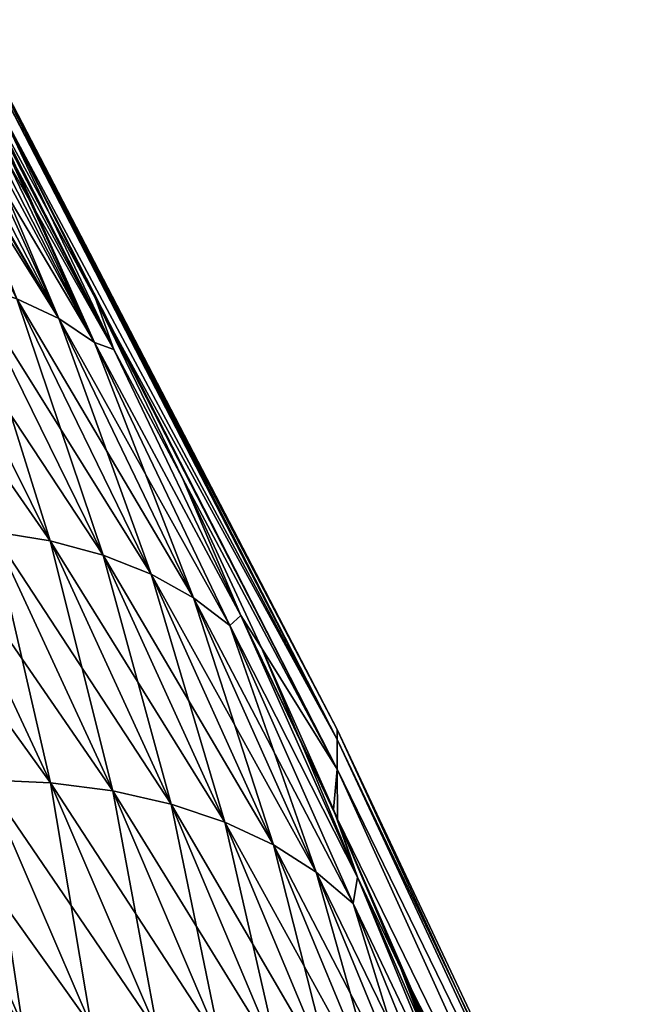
# Model space of a CAD drawing. Header units: metres. Extents: x -61 to 49, y -32 to 32.
# Tile 343 of 343: x 42.87 to 44.56, y 21.42 to 24.07. Entities that reach past the tile are written whole.
import ezdxf

# ---------------------------------------------------------------- set-up
doc = ezdxf.new("R2010")
doc.units = ezdxf.units.M
doc.layers.add('solid_K_27_40_10_000Y34', color=7, linetype='CONTINUOUS')

msp = doc.modelspace()

# ---------------------------------------------------------------- linework, layer by layer
at = {"layer": 'solid_K_27_40_10_000Y34'}
for points in [[(42.973087, 23.264606, -2.910054), (42.860649, 23.317772, -3.070621), (42.469418, 24.068409, -2.621544)], [(42.510529, 24.054514, -2.56385), (42.973087, 23.264606, -2.910054), (42.469418, 24.068409, -2.621544)], [(42.510529, 24.054514, -2.56385), (42.520638, 24.050739, -2.549121), (42.973087, 23.264606, -2.910054)], [(42.520638, 24.050739, -2.549121), (42.580273, 24.025372, -2.45688), (42.973087, 23.264606, -2.910054)], [(43.069611, 23.199753, -2.743535), (42.973087, 23.264606, -2.910054), (42.580273, 24.025372, -2.45688)], [(42.641747, 23.992367, -2.350512), (43.069611, 23.199753, -2.743535), (42.580273, 24.025372, -2.45688)], [(42.973087, 23.264608, 2.910054), (42.641747, 23.992367, 2.350514), (42.580273, 24.02537, 2.456882)], [(42.973087, 23.264608, 2.910054), (42.580273, 24.02537, 2.456882), (42.860649, 23.317774, 3.070621)], [(42.641747, 23.992367, -2.350512), (42.675423, 23.970472, -2.286037), (43.069611, 23.199753, -2.743535)], [(42.973087, 23.264608, 2.910054), (42.675426, 23.970472, 2.286039), (42.641747, 23.992367, 2.350514)], [(43.121159, 23.180994, -2.537295), (43.069611, 23.199753, -2.743535), (42.675423, 23.970472, -2.286037)], [(42.712814, 23.942106, -2.207598), (43.121159, 23.180994, -2.537295), (42.675423, 23.970472, -2.286037)], [(43.069607, 23.199755, 2.743535), (42.711811, 23.942934, 2.209817), (42.675426, 23.970472, 2.286039)], [(43.069607, 23.199755, 2.743535), (42.675426, 23.970472, 2.286039), (42.973087, 23.264608, 2.910054)], [(43.069607, 23.199755, 2.743535), (42.740074, 23.917936, 2.144831), (42.711811, 23.942934, 2.209817)], [(42.712814, 23.942106, -2.207598), (42.740074, 23.917936, -2.14483), (43.121159, 23.180994, -2.537295)], [(42.740074, 23.917936, -2.14483), (42.753895, 23.904276, -2.11078), (43.121159, 23.180994, -2.537295)], [(43.069607, 23.199755, 2.743535), (42.753895, 23.904276, 2.110781), (42.740074, 23.917936, 2.144831)], [(42.753895, 23.904276, -2.11078), (42.814198, 23.828533, -1.935034), (43.071972, 23.318392, -2.256005)], [(42.753895, 23.904276, -2.11078), (43.071972, 23.318392, -2.256005), (43.121159, 23.180994, -2.537295)], [(43.121162, 23.180986, 2.5373), (42.814198, 23.828533, 1.935035), (42.753895, 23.904276, 2.110781)], [(43.121162, 23.180986, 2.5373), (42.753895, 23.904276, 2.110781), (43.069607, 23.199755, 2.743535)], [(42.814198, 23.906973), (43.721645, 22.158976), (43.721645, 22.13236, -1.085752)], [(42.814198, 23.898218, 0.646931), (43.721645, 22.158976), (42.814198, 23.906973)], [(42.814198, 23.898252, -0.645637), (42.814198, 23.906973), (43.721645, 22.13236, -1.085752)], [(42.814198, 23.887354, -0.968311), (42.814198, 23.898252, -0.645637), (43.721645, 22.13236, -1.085752)], [(42.814198, 23.898218, 0.646931), (42.814198, 23.887354, 0.968311), (43.721645, 22.158976)], [(42.814198, 23.887354, 0.968311), (43.721645, 22.132359, 1.085762), (43.721645, 22.158976)], [(42.814198, 23.828533, -1.935034), (42.814198, 23.887354, -0.968311), (43.721645, 22.13236, -1.085752)], [(42.814198, 23.887354, 0.968311), (42.814198, 23.828533, 1.935035), (43.721645, 22.132359, 1.085762)], [(42.814198, 23.828533, -1.935034), (43.721645, 22.13236, -1.085752), (43.721645, 22.052576, -2.168895)], [(43.071972, 23.318392, -2.256005), (42.814198, 23.828533, -1.935034), (43.721645, 22.052576, -2.168895)], [(42.814198, 23.828533, 1.935035), (43.071922, 23.318487, 2.255943), (43.721645, 22.132359, 1.085762)], [(43.121162, 23.180986, 2.5373), (43.071922, 23.318487, 2.255943), (42.814198, 23.828533, 1.935035)], [(42.949947, 22.666464, -3.849644), (42.795265, 22.691826, -3.978804), (42.440166, 23.402298, -3.500458)], [(42.592808, 23.386972, -3.367355), (42.949947, 22.666464, -3.849644), (42.440166, 23.402298, -3.500458)], [(43.092472, 22.628031, -3.710146), (42.949947, 22.666464, -3.849644), (42.592808, 23.386972, -3.367355)], [(42.733452, 23.358702, -3.223581), (43.092472, 22.628031, -3.710146), (42.592808, 23.386972, -3.367355)], [(42.949944, 22.666468, 3.849642), (42.592808, 23.386972, 3.367355), (42.795265, 22.69183, 3.978802)], [(42.733452, 23.358702, 3.223581), (42.592808, 23.386972, 3.367355), (42.949944, 22.666468, 3.849642)], [(43.221382, 22.576918, -3.561751), (43.092472, 22.628031, -3.710146), (42.733452, 23.358702, -3.223581)], [(42.860649, 23.317772, -3.070621), (43.221382, 22.576918, -3.561751), (42.733452, 23.358702, -3.223581)], [(43.092472, 22.628035, 3.710144), (42.733452, 23.358702, 3.223581), (42.949944, 22.666468, 3.849642)], [(42.860649, 23.317774, 3.070621), (42.733452, 23.358702, 3.223581), (43.092472, 22.628035, 3.710144)], [(43.221378, 22.576921, 3.561749), (42.860649, 23.317774, 3.070621), (43.092472, 22.628035, 3.710144)], [(42.973087, 23.264608, 2.910054), (42.860649, 23.317774, 3.070621), (43.221378, 22.576921, 3.561749)], [(43.335342, 22.513651, -3.40599), (43.221382, 22.576918, -3.561751), (42.860649, 23.317772, -3.070621)], [(42.973087, 23.264606, -2.910054), (43.335342, 22.513651, -3.40599), (42.860649, 23.317772, -3.070621)], [(43.071922, 23.318487, 2.255943), (43.721645, 22.052574, 2.168915), (43.721645, 22.132359, 1.085762)], [(43.071922, 23.318487, 2.255943), (43.305981, 22.835581, 2.577794), (43.721645, 22.052574, 2.168915)], [(43.121162, 23.180986, 2.5373), (43.305981, 22.835581, 2.577794), (43.071922, 23.318487, 2.255943)], [(43.306068, 22.835398, -2.57792), (43.071972, 23.318392, -2.256005), (43.721645, 22.052576, -2.168895)], [(43.121159, 23.180994, -2.537295), (43.071972, 23.318392, -2.256005), (43.306068, 22.835398, -2.57792)], [(43.335339, 22.513655, 3.405987), (42.973087, 23.264608, 2.910054), (43.221378, 22.576921, 3.561749)], [(43.069607, 23.199755, 2.743535), (42.973087, 23.264608, 2.910054), (43.335339, 22.513655, 3.405987)], [(43.433178, 22.438885, -3.244468), (43.335342, 22.513651, -3.40599), (42.973087, 23.264606, -2.910054)], [(43.069611, 23.199753, -2.743535), (43.433178, 22.438885, -3.244468), (42.973087, 23.264606, -2.910054)], [(43.433174, 22.43889, 3.244465), (43.069607, 23.199755, 2.743535), (43.335339, 22.513655, 3.405987)], [(43.462227, 22.465988, 3.001631), (43.069607, 23.199755, 2.743535), (43.433174, 22.43889, 3.244465)], [(43.462227, 22.465988, 3.001631), (43.121162, 23.180986, 2.5373), (43.069607, 23.199755, 2.743535)], [(43.462219, 22.466002, -3.001621), (43.433178, 22.438885, -3.244468), (43.069611, 23.199753, -2.743535)], [(43.121159, 23.180994, -2.537295), (43.462219, 22.466002, -3.001621), (43.069611, 23.199753, -2.743535)], [(43.121159, 23.180994, -2.537295), (43.306068, 22.835398, -2.57792), (43.462219, 22.466002, -3.001621)], [(43.462227, 22.465988, 3.001631), (43.305981, 22.835581, 2.577794), (43.121162, 23.180986, 2.5373)], [(43.305981, 22.835581, 2.577794), (43.518047, 22.378849, 2.901174), (43.721645, 22.052574, 2.168915)], [(43.462227, 22.465988, 3.001631), (43.518047, 22.378849, 2.901174), (43.305981, 22.835581, 2.577794)], [(43.518166, 22.37859, -2.901364), (43.306068, 22.835398, -2.57792), (43.721645, 22.052576, -2.168895)], [(43.462219, 22.466002, -3.001621), (43.306068, 22.835398, -2.57792), (43.518166, 22.37859, -2.901364)], [(42.630032, 22.703854, -4.096294), (42.951286, 22.015772, -4.610113), (42.455948, 22.702419, -4.200904)], [(42.951286, 22.015772, -4.610113), (42.775066, 22.023771, -4.710774), (42.455948, 22.702419, -4.200904)], [(42.951283, 22.015779, 4.610107), (42.630032, 22.703857, 4.096292), (42.775063, 22.023779, 4.710768)], [(42.795265, 22.69183, 3.978802), (42.630032, 22.703857, 4.096292), (42.951283, 22.015779, 4.610107)], [(43.118557, 21.993994, -4.496985), (42.951286, 22.015772, -4.610113), (42.630032, 22.703854, -4.096294)], [(42.795265, 22.691826, -3.978804), (43.118557, 21.993994, -4.496985), (42.630032, 22.703854, -4.096294)], [(43.118553, 21.994001, 4.49698), (42.795265, 22.69183, 3.978802), (42.951283, 22.015779, 4.610107)], [(42.949944, 22.666468, 3.849642), (42.795265, 22.69183, 3.978802), (43.118553, 21.994001, 4.49698)], [(43.275146, 21.958666, -4.372555), (43.118557, 21.993994, -4.496985), (42.795265, 22.691826, -3.978804)], [(42.949947, 22.666464, -3.849644), (43.275146, 21.958666, -4.372555), (42.795265, 22.691826, -3.978804)], [(43.275143, 21.958673, 4.372549), (42.949944, 22.666468, 3.849642), (43.118553, 21.994001, 4.49698)], [(43.092472, 22.628035, 3.710144), (42.949944, 22.666468, 3.849642), (43.275143, 21.958673, 4.372549)], [(43.419437, 21.910154, -4.238104), (43.275146, 21.958666, -4.372555), (42.949947, 22.666464, -3.849644)], [(43.092472, 22.628031, -3.710146), (43.419437, 21.910154, -4.238104), (42.949947, 22.666464, -3.849644)], [(43.419434, 21.910162, 4.238099), (43.092472, 22.628035, 3.710144), (43.275143, 21.958673, 4.372549)], [(43.221378, 22.576921, 3.561749), (43.092472, 22.628035, 3.710144), (43.419434, 21.910162, 4.238099)], [(43.54995, 21.848953, -4.095024), (43.419437, 21.910154, -4.238104), (43.092472, 22.628031, -3.710146)], [(43.221382, 22.576918, -3.561751), (43.54995, 21.848953, -4.095024), (43.092472, 22.628031, -3.710146)], [(43.549946, 21.848963, 4.095017), (43.221378, 22.576921, 3.561749), (43.419434, 21.910162, 4.238099)], [(43.335339, 22.513655, 3.405987), (43.221378, 22.576921, 3.561749), (43.549946, 21.848963, 4.095017)], [(43.665337, 21.775696, -3.944788), (43.54995, 21.848953, -4.095024), (43.221382, 22.576918, -3.561751)], [(43.335342, 22.513651, -3.40599), (43.665337, 21.775696, -3.944788), (43.221382, 22.576918, -3.561751)], [(43.665333, 21.775705, 3.944782), (43.335339, 22.513655, 3.405987), (43.549946, 21.848963, 4.095017)], [(43.433174, 22.43889, 3.244465), (43.335339, 22.513655, 3.405987), (43.665333, 21.775705, 3.944782)], [(43.7644, 21.691135, -3.788947), (43.665337, 21.775696, -3.944788), (43.335342, 22.513651, -3.40599)], [(43.433178, 22.438885, -3.244468), (43.7644, 21.691135, -3.788947), (43.335342, 22.513651, -3.40599)], [(43.775688, 21.76193, 3.503893), (43.462227, 22.465988, 3.001631), (43.433174, 22.43889, 3.244465)], [(43.462219, 22.466002, -3.001621), (43.775681, 21.76195, -3.503878), (43.433178, 22.438885, -3.244468)], [(43.462219, 22.466002, -3.001621), (43.711349, 21.943876, -3.226317), (43.722389, 21.91843, -3.245898)], [(43.462219, 22.466002, -3.001621), (43.722389, 21.91843, -3.245898), (43.775681, 21.76195, -3.503878)], [(43.462219, 22.466002, -3.001621), (43.518166, 22.37859, -2.901364), (43.711349, 21.943876, -3.226317)], [(43.775688, 21.76193, 3.503893), (43.518047, 22.378849, 2.901174), (43.462227, 22.465988, 3.001631)], [(43.764397, 21.691145, 3.78894), (43.433174, 22.43889, 3.244465), (43.665333, 21.775705, 3.944782)], [(43.775688, 21.76193, 3.503893), (43.433174, 22.43889, 3.244465), (43.764397, 21.691145, 3.78894)], [(43.775681, 21.76195, -3.503878), (43.7644, 21.691135, -3.788947), (43.433178, 22.438885, -3.244468)], [(43.518047, 22.378849, 2.901174), (43.711216, 21.944189, 3.226076), (43.721645, 22.052574, 2.168915)], [(43.775688, 21.76193, 3.503893), (43.711216, 21.944189, 3.226076), (43.518047, 22.378849, 2.901174)], [(43.711349, 21.943876, -3.226317), (43.518166, 22.37859, -2.901364), (43.721645, 22.052576, -2.168895)], [(43.721645, 22.158976), (44.560349, 20.374798), (44.560349, 20.332024, -1.319539)], [(43.721645, 22.132359, 1.085762), (44.560349, 20.374798), (43.721645, 22.158976)], [(43.721645, 22.13236, -1.085752), (43.721645, 22.158976), (44.560349, 20.332024, -1.319539)], [(43.721645, 22.052576, -2.168895), (43.721645, 22.13236, -1.085752), (44.560349, 20.332024, -1.319539)], [(43.721645, 22.132359, 1.085762), (44.560349, 20.332026, 1.319526), (44.560349, 20.374798)], [(43.721645, 22.132359, 1.085762), (43.721645, 22.052574, 2.168915), (44.560349, 20.332026, 1.319526)], [(43.711216, 21.944189, 3.226076), (43.722401, 21.918407, 3.245915), (43.721645, 22.052574, 2.168915)], [(43.711349, 21.943876, -3.226317), (43.721645, 22.052576, -2.168895), (43.722389, 21.91843, -3.245898)], [(43.721645, 22.052576, -2.168895), (44.560349, 20.332024, -1.319539), (44.560349, 20.203882, -2.633538)], [(43.722389, 21.91843, -3.245898), (43.721645, 22.052576, -2.168895), (44.560349, 20.203882, -2.633538)], [(43.721645, 22.052574, 2.168915), (44.560349, 20.203886, 2.633512), (44.560349, 20.332026, 1.319526)], [(43.721645, 22.052574, 2.168915), (43.722401, 21.918407, 3.245915), (44.560349, 20.203886, 2.633512)], [(42.591705, 22.017912, -4.79793), (42.875687, 21.363663, -5.341428), (42.403103, 21.998253, -4.870681)], [(42.775063, 22.023779, 4.710768), (42.591702, 22.01792, 4.797924), (42.875683, 21.363674, 5.341419)], [(42.875683, 21.363674, 5.341419), (42.591702, 22.01792, 4.797924), (42.684978, 21.352444, 5.410386)], [(42.775066, 22.023771, -4.710774), (43.061092, 21.360603, -5.258564), (42.591705, 22.017912, -4.79793)], [(43.061092, 21.360603, -5.258564), (42.875687, 21.363663, -5.341428), (42.591705, 22.017912, -4.79793)], [(43.061089, 21.360615, 5.258554), (42.775063, 22.023779, 4.710768), (42.875683, 21.363674, 5.341419)], [(42.951283, 22.015779, 4.610107), (42.775063, 22.023779, 4.710768), (43.061089, 21.360615, 5.258554)], [(43.239285, 21.343287, -5.162656), (43.061092, 21.360603, -5.258564), (42.775066, 22.023771, -4.710774)], [(42.951286, 22.015772, -4.610113), (43.239285, 21.343287, -5.162656), (42.775066, 22.023771, -4.710774)], [(43.239281, 21.343298, 5.162646), (42.951283, 22.015779, 4.610107), (43.061089, 21.360615, 5.258554)], [(43.118553, 21.994001, 4.49698), (42.951283, 22.015779, 4.610107), (43.239281, 21.343298, 5.162646)], [(43.408428, 21.31189, -5.054695), (43.239285, 21.343287, -5.162656), (42.951286, 22.015772, -4.610113)], [(43.118557, 21.993994, -4.496985), (43.408428, 21.31189, -5.054695), (42.951286, 22.015772, -4.610113)], [(42.875687, 21.363663, -5.341428), (42.684982, 21.352432, -5.410395), (42.403103, 21.998253, -4.870681)], [(43.408424, 21.311903, 5.054685), (43.118553, 21.994001, 4.49698), (43.239281, 21.343298, 5.162646)], [(43.275143, 21.958673, 4.372549), (43.118553, 21.994001, 4.49698), (43.408424, 21.311903, 5.054685)], [(43.56678, 21.266741, -4.935791), (43.408428, 21.31189, -5.054695), (43.118557, 21.993994, -4.496985)], [(43.275146, 21.958666, -4.372555), (43.56678, 21.266741, -4.935791), (43.118557, 21.993994, -4.496985)], [(43.566772, 21.266754, 4.935781), (43.275143, 21.958673, 4.372549), (43.408424, 21.311903, 5.054685)], [(43.419434, 21.910162, 4.238099), (43.275143, 21.958673, 4.372549), (43.566772, 21.266754, 4.935781)], [(43.7127, 21.208305, -4.807169), (43.56678, 21.266741, -4.935791), (43.275146, 21.958666, -4.372555)], [(43.419437, 21.910154, -4.238104), (43.7127, 21.208305, -4.807169), (43.275146, 21.958666, -4.372555)], [(43.775688, 21.76193, 3.503893), (43.722401, 21.918407, 3.245915), (43.711216, 21.944189, 3.226076)], [(43.712696, 21.208319, 4.807159), (43.419434, 21.910162, 4.238099), (43.566772, 21.266754, 4.935781)], [(43.549946, 21.848963, 4.095017), (43.419434, 21.910162, 4.238099), (43.712696, 21.208319, 4.807159)], [(43.844688, 21.137182, -4.670161), (43.7127, 21.208305, -4.807169), (43.419437, 21.910154, -4.238104)], [(43.54995, 21.848953, -4.095024), (43.844688, 21.137182, -4.670161), (43.419437, 21.910154, -4.238104)], [(43.722389, 21.91843, -3.245898), (44.560349, 20.203882, -2.633538), (44.560349, 19.990911, -3.93648)], [(43.892822, 21.516258, -3.563208), (43.722389, 21.91843, -3.245898), (44.560349, 19.990911, -3.93648)], [(43.775681, 21.76195, -3.503878), (43.722389, 21.91843, -3.245898), (43.892822, 21.516258, -3.563208)], [(43.722401, 21.918407, 3.245915), (43.892742, 21.516453, 3.563051), (44.560349, 20.203886, 2.633512)], [(43.775688, 21.76193, 3.503893), (43.892742, 21.516453, 3.563051), (43.722401, 21.918407, 3.245915)], [(43.844685, 21.137196, 4.670151), (43.549946, 21.848963, 4.095017), (43.712696, 21.208319, 4.807159)], [(43.665333, 21.775705, 3.944782), (43.549946, 21.848963, 4.095017), (43.844685, 21.137196, 4.670151)], [(43.961384, 21.054106, -4.526178), (43.844688, 21.137182, -4.670161), (43.54995, 21.848953, -4.095024)], [(43.665337, 21.775696, -3.944788), (43.961384, 21.054106, -4.526178), (43.54995, 21.848953, -4.095024)], [(43.96138, 21.054119, 4.526167), (43.665333, 21.775705, 3.944782), (43.844685, 21.137196, 4.670151)], [(43.764397, 21.691145, 3.78894), (43.665333, 21.775705, 3.944782), (43.96138, 21.054119, 4.526167)], [(44.061584, 20.959932, -4.376705), (43.961384, 21.054106, -4.526178), (43.665337, 21.775696, -3.944788)], [(43.7644, 21.691135, -3.788947), (44.061584, 20.959932, -4.376705), (43.665337, 21.775696, -3.944788)], [(44.060181, 21.071562, 4.043934), (43.775688, 21.76193, 3.503893), (43.764397, 21.691145, 3.78894)], [(43.775681, 21.76195, -3.503878), (44.060173, 21.071585, -4.043914), (43.7644, 21.691135, -3.788947)], [(43.775681, 21.76195, -3.503878), (43.892822, 21.516258, -3.563208), (44.048889, 21.130545, -3.88301)], [(43.775681, 21.76195, -3.503878), (44.048889, 21.130545, -3.88301), (44.060173, 21.071585, -4.043914)], [(44.060181, 21.071562, 4.043934), (43.892742, 21.516453, 3.563051), (43.775688, 21.76193, 3.503893)], [(44.061581, 20.959946, 4.376694), (43.764397, 21.691145, 3.78894), (43.96138, 21.054119, 4.526167)], [(44.060181, 21.071562, 4.043934), (43.764397, 21.691145, 3.78894), (44.061581, 20.959946, 4.376694)], [(44.060173, 21.071585, -4.043914), (44.061584, 20.959932, -4.376705), (43.7644, 21.691135, -3.788947)], [(43.892742, 21.516453, 3.563051), (44.048737, 21.130932, 3.882682), (44.560349, 20.203886, 2.633512)], [(44.060181, 21.071562, 4.043934), (44.048737, 21.130932, 3.882682), (43.892742, 21.516453, 3.563051)], [(44.048889, 21.130545, -3.88301), (43.892822, 21.516258, -3.563208), (44.560349, 19.990911, -3.93648)]]:
    msp.add_3dface(points, dxfattribs=at)

doc.saveas('drawing.dxf')
